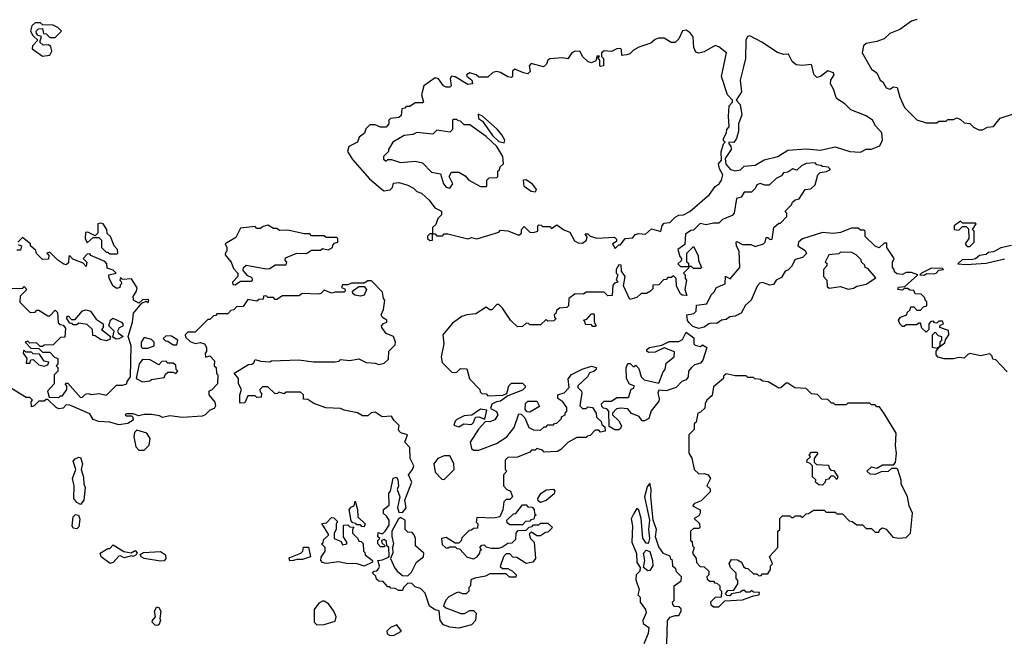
# Model space of a CAD drawing. Extents: x 2769579 to 2883812, y 684207 to 828660.
# Tile 442 of 505: x 2813360 to 2818775, y 815996 to 819398. Entities that reach past the tile are written whole.
import ezdxf

# ---------------------------------------------------------------- set-up
doc = ezdxf.new("R2010")
doc.units = 0

msp = doc.modelspace()

# ---------------------------------------------------------------- linework, layer by layer
at = {"layer": '0CON02XD'}
for points in [[(2818295, 819400), (2818265, 819390), (2818200, 819345), (2818145, 819322.5), (2818115, 819292.5), (2818075, 819277.5), (2818015, 819267.5), (2818000, 819255), (2817993.8, 819215), (2818045, 819126.7), (2818073.3, 819105), (2818092.5, 819065), (2818106.4, 819056.4), (2818125, 819023.3), (2818145, 819016.7), (2818165, 819028.8), (2818185.9, 819025.9), (2818201.4, 818971.4), (2818226.7, 818915), (2818295, 818846.7), (2818345, 818831.2), (2818405, 818830), (2818415, 818840), (2818455, 818840), (2818465, 818850), (2818495, 818850), (2818515, 818857.5), (2818535, 818850), (2818555, 818830), (2818585, 818827.5), (2818605, 818807.5), (2818635, 818792.5), (2818655, 818792.5), (2818683.6, 818806.4), (2818715, 818810), (2818753, 818857), (2818825, 818880)], [(2813485, 819197.5), (2813525, 819202.5), (2813536.2, 819225), (2813530.7, 819250.7), (2813519.3, 819259.3), (2813488.3, 819258.3), (2813470, 819275), (2813480, 819305), (2813461.7, 819311.7), (2813451.7, 819321.7), (2813450, 819335), (2813463, 819347), (2813485, 819350), (2813491.7, 819321.7), (2813505, 819320), (2813525, 819300), (2813555, 819300), (2813590, 819335), (2813570, 819355), (2813545, 819367.5), (2813485, 819370), (2813475, 819380), (2813445, 819380), (2813427.5, 819365), (2813420, 819335), (2813431.7, 819311.7), (2813460, 819285), (2813430, 819255), (2813428.3, 819238.3), (2813485, 819197.5)], [(2816635, 818140), (2816655, 818160), (2816665, 818160), (2816690, 818195), (2816731.7, 818198.3), (2816745, 818217.5), (2816765, 818222.5), (2816801.7, 818218.3), (2816835, 818247.5), (2816887, 818233), (2816893, 818267), (2816905, 818280), (2816935, 818282.5), (2816965, 818312.5), (2816985, 818322.5), (2817010, 818325), (2817045, 818342.5), (2817153, 818437), (2817185, 818480), (2817207.5, 818495), (2817220, 818515), (2817227.5, 818545), (2817208.3, 818578.3), (2817202.5, 818605), (2817220, 818625), (2817218.3, 818671.7), (2817230, 818715), (2817240, 818725), (2817231.7, 818731.7), (2817230, 818745), (2817247.5, 818775), (2817250, 818795), (2817261.7, 818808.3), (2817257.5, 818865), (2817262.5, 818925), (2817280, 818945), (2817280, 818955), (2817253.3, 818985), (2817220, 819085), (2817247.5, 819215), (2817205, 819248.8), (2817185, 819256.2), (2817125, 819221.2), (2817095, 819213.8), (2817079.3, 819219.3), (2817067.5, 819245), (2817063.6, 819303.6), (2817047.5, 819325), (2817025, 819340), (2817005, 819337.5), (2816985, 819292.5), (2816965, 819272.5), (2816943, 819273), (2816905, 819296.7), (2816873, 819297), (2816855, 819290), (2816831.7, 819268.3), (2816765, 819247.5), (2816735, 819230), (2816715, 819210), (2816700, 819205), (2816671.7, 819201.7), (2816670, 819235), (2816665, 819240), (2816645, 819237.5), (2816615, 819222.5), (2816575, 819226.7), (2816560, 819215), (2816560, 819195), (2816570, 819185), (2816570, 819145), (2816555, 819140), (2816550, 819145), (2816550, 819175), (2816540, 819185), (2816548.3, 819198.3), (2816535, 819197.5), (2816528.3, 819171.7), (2816505, 819160), (2816487, 819167), (2816456.1, 819196.1), (2816442.5, 819222.5), (2816415, 819225.6), (2816396, 819215), (2816375, 819182.5), (2816345, 819188.8), (2816275, 819182.5), (2816264, 819176), (2816257, 819153), (2816241.7, 819138.3), (2816173, 819157), (2816162.5, 819145), (2816167, 819113), (2816155, 819100), (2816130, 819105), (2816083.3, 819126.7), (2816070, 819115), (2816070, 819085), (2816065, 819080), (2816045, 819083.3), (2816005, 819107.5), (2815985, 819112.5), (2815961.7, 819108.3), (2815935, 819082.5), (2815885, 819082.5), (2815870, 819095), (2815835, 819106.2), (2815817.5, 819095), (2815818.3, 819088.3), (2815847.5, 819065), (2815850, 819045), (2815825, 819042.5), (2815755, 819083.3), (2815735, 819087.5), (2815727.5, 819075), (2815732.5, 819035), (2815725, 819027.5), (2815705, 819027.5), (2815690, 819035), (2815663, 819073), (2815645, 819077.5), (2815583.3, 819035), (2815570, 818985), (2815580, 818945), (2815575, 818940), (2815535, 818940), (2815505, 818920), (2815485, 818920), (2815478.3, 818911.7), (2815461.7, 818908.3), (2815458.3, 818871.7), (2815445, 818860), (2815400, 818855), (2815390, 818845), (2815390, 818825), (2815375, 818807.5), (2815345, 818807.5), (2815315, 818820), (2815285, 818820), (2815263, 818797), (2815256.4, 818773.6), (2815227.5, 818752.5), (2815217.5, 818725), (2815169.7, 818700.3), (2815163, 818673), (2815189.5, 818629.5), (2815283, 818523), (2815355, 818463.3), (2815365, 818457.5), (2815397, 818463), (2815410, 818475), (2815415, 818500), (2815445, 818502.5), (2815495, 818487.5), (2815525, 818472.5), (2815545, 818452.5), (2815570, 818445), (2815612.5, 818405), (2815643.6, 818363.6), (2815680, 818345), (2815680, 818325), (2815660, 818305), (2815648.3, 818271.7), (2815630, 818255), (2815630, 818220), (2815615, 818220), (2815603, 818207), (2815603.3, 818195), (2815615, 818183.3), (2815630, 818185), (2815630, 818220), (2815645, 818220), (2815655, 818210), (2815685, 818210), (2815695, 818220), (2815715, 818220), (2815825, 818192.5), (2815845, 818200), (2815875, 818192.5), (2815995, 818230), (2816005, 818240), (2816045, 818237.5), (2816105, 818212.5), (2816120, 818225), (2816120, 818245), (2816135, 818260), (2816165, 818230), (2816185, 818227.5), (2816210, 818235), (2816210, 818265), (2816215, 818270), (2816228.3, 818268.3), (2816235, 818260), (2816275, 818260), (2816285, 818250), (2816315, 818270), (2816353, 818243), (2816385, 818230), (2816411.7, 818181.7), (2816430.7, 818170.7), (2816455, 818168.8), (2816477.5, 818185), (2816481.7, 818201.7), (2816470, 818220), (2816485, 818220), (2816498.3, 818208.3), (2816535, 818196.7), (2816631.7, 818201.7), (2816641.7, 818191.7), (2816641.7, 818178.3), (2816620, 818165), (2816635, 818140)], [(2817295, 818567.5), (2817325, 818572.5), (2817345, 818592.5), (2817405, 818597.5), (2817455, 818627.5), (2817530, 818645), (2817585, 818680), (2817685, 818687.5), (2817765, 818680), (2817845, 818698.8), (2817925, 818673.3), (2817985, 818668.8), (2818015, 818686.7), (2818045, 818686.7), (2818090, 818705), (2818106.2, 818735), (2818101.2, 818775), (2818066.2, 818815), (2818050, 818845), (2818015, 818868.8), (2817931.7, 818901.7), (2817897.5, 818935), (2817852.5, 818965), (2817835.9, 819015.9), (2817818.6, 819045), (2817821.4, 819065), (2817838.8, 819095), (2817835, 819106.2), (2817805, 819116), (2817765, 819085.7), (2817745, 819080.8), (2817730, 819095), (2817715, 819152.5), (2817664.3, 819145.7), (2817630.5, 819150.5), (2817608.7, 819168.7), (2817587.7, 819207.7), (2817562.9, 819207.1), (2817527.8, 819217.8), (2817442.5, 819275), (2817375, 819310), (2817363.3, 819305), (2817353.3, 819285), (2817351.2, 819185), (2817340.5, 819139.5), (2817323.3, 819065), (2817329.3, 819000.7), (2817300, 818955), (2817321.7, 818931.7), (2817332.5, 818875), (2817313.8, 818825), (2817312.5, 818785), (2817302.5, 818745), (2817287, 818723), (2817260, 818725), (2817260, 818715), (2817271.7, 818701.7), (2817272.5, 818685), (2817240, 818635), (2817243, 818603), (2817270, 818575), (2817295, 818567.5)], [(2815725, 818472.5), (2815742.5, 818495), (2815722.5, 818535), (2815735, 818560), (2815775, 818560), (2815809.3, 818539.3), (2815830, 818515), (2815895, 818480), (2815925, 818480), (2815930, 818485), (2815930, 818515), (2815941.7, 818528.3), (2815985, 818530), (2815990, 818535), (2815990, 818565), (2815998.3, 818571.7), (2816001.7, 818588.3), (2816020, 818605), (2816017.5, 818645), (2815985, 818700), (2815926.4, 818756.4), (2815835, 818820), (2815805, 818820), (2815785, 818840), (2815771.7, 818841.7), (2815765, 818850), (2815745, 818850), (2815740, 818845), (2815740, 818795), (2815725, 818780), (2815655, 818790), (2815631.7, 818768.3), (2815545, 818777.5), (2815523, 818767), (2815475, 818761.2), (2815412.5, 818725), (2815387.5, 818685), (2815387.5, 818672.5), (2815360, 818645), (2815361.7, 818631.7), (2815375, 818620), (2815385, 818630), (2815405, 818630), (2815455, 818612.5), (2815535, 818620), (2815575, 818610), (2815625, 818560), (2815675, 818550), (2815690, 818495), (2815705, 818477.5), (2815725, 818472.5)], [(2816025, 818720), (2816027.5, 818735), (2816012.5, 818765), (2815985.9, 818795.9), (2815905, 818867.5), (2815881.7, 818878.3), (2815882.5, 818855), (2815905, 818840), (2815960.7, 818760.7), (2815995, 818727.5), (2816025, 818720)], [(2817605, 818040), (2817585, 818020), (2817570, 818015), (2817549.3, 817980.7), (2817520, 817965), (2817505, 817942.5), (2817485, 817937.5), (2817445, 817952.5), (2817430.7, 817949.3), (2817416.4, 817933.6), (2817383.3, 817855), (2817352.7, 817827.3), (2817327.5, 817785), (2817295, 817767.5), (2817265, 817763.3), (2817245, 817750), (2817220, 817745), (2817195, 817727.5), (2817165, 817730), (2817150, 817725), (2817125, 817706.7), (2817095, 817700), (2817061.7, 817711.7), (2817041.7, 817731.7), (2817033, 817743), (2817030, 817775), (2817067, 817783), (2817080, 817795), (2817081.7, 817828.3), (2817140, 817835), (2817162.5, 817885), (2817179.3, 817900.7), (2817192.5, 817925), (2817240, 817945), (2817241.7, 817988.3), (2817267, 817973), (2817320, 818035), (2817316.7, 818125), (2817303, 818153), (2817300, 818175), (2817305, 818177.5), (2817335, 818162.5), (2817381.7, 818161.7), (2817405, 818150), (2817450, 818165), (2817460, 818175), (2817465, 818200), (2817475, 818200), (2817485, 818190), (2817498.3, 818191.7), (2817507.5, 818255), (2817535, 818280), (2817545, 818280), (2817580, 818315), (2817580, 818335), (2817570, 818345), (2817605, 818380), (2817610, 818395), (2817625, 818407.5), (2817646.4, 818413.6), (2817680, 818465), (2817711.7, 818468.3), (2817735, 818490), (2817750, 818545), (2817761.7, 818558.3), (2817797, 818563), (2817820, 818575), (2817807, 818587), (2817775, 818590), (2817767, 818597), (2817745, 818600), (2817735, 818610), (2817685, 818607.5), (2817660, 818595), (2817635, 818570), (2817611.7, 818578.3), (2817585, 818560), (2817560, 818555), (2817550, 818540), (2817520, 818525), (2817481.7, 818488.3), (2817458.3, 818488.3), (2817433, 818497), (2817415, 818490), (2817405, 818470), (2817385, 818450), (2817345, 818450), (2817328.3, 818421.7), (2817302.5, 818415), (2817290, 818335), (2817278.3, 818321.7), (2817225, 818300), (2817205, 818280), (2817175, 818280), (2817135, 818270), (2817103, 818277), (2817065, 818240), (2817051.7, 818238.3), (2817021.7, 818218.3), (2817018.3, 818161.7), (2816980, 818135), (2816990, 818095), (2817000, 818085), (2816998.3, 818071.7), (2816980, 818055), (2816995, 818040), (2817040, 818040), (2817038.3, 818031.7), (2817010, 818005), (2817020, 817995), (2817020, 817975), (2817027.5, 817965), (2817017.5, 817915), (2817028.3, 817881.7), (2817003, 817883), (2816995, 817890), (2816973, 817933), (2816970, 817975), (2816955, 817990), (2816945, 817980), (2816925, 817980), (2816915, 817970), (2816901.7, 817968.3), (2816875, 817940), (2816841.7, 817938.3), (2816841.7, 817918.3), (2816830, 817905), (2816807, 817893), (2816778.3, 817891.7), (2816755, 817870), (2816715, 817860), (2816680, 817935), (2816690, 817985), (2816670, 818015), (2816668.3, 818048.3), (2816655, 818050), (2816640, 818025), (2816640, 818005), (2816650, 817995), (2816640, 817965), (2816650, 817955), (2816631.7, 817948.3), (2816622.5, 817937.5), (2816618.3, 817881.7), (2816595, 817880), (2816575, 817900), (2816475, 817900), (2816461.7, 817888.3), (2816415, 817890), (2816380, 817865), (2816377.5, 817825), (2816370, 817815), (2816328.3, 817811.7), (2816311.7, 817798.3), (2816308.3, 817781.7), (2816300, 817775), (2816301.7, 817761.7), (2816310, 817755), (2816298.3, 817741.7), (2816265, 817740), (2816255, 817750), (2816225, 817720), (2816165, 817720), (2816158.3, 817728.3), (2816145, 817730), (2816125, 817710), (2816098.3, 817708.3), (2816060, 817745), (2816015, 817812.5), (2815995, 817832.5), (2815985, 817832.5), (2815957.5, 817802.5), (2815945, 817802.5), (2815925, 817817.5), (2815869.5, 817780.5), (2815820, 817775), (2815792.5, 817765), (2815740.5, 817729.5), (2815687.5, 817665), (2815692.5, 817615), (2815677.5, 817545), (2815683, 817513), (2815738.3, 817458.3), (2815765, 817460), (2815785, 817480), (2815818.3, 817478.3), (2815833, 817423), (2815890, 817365), (2815891.7, 817351.7), (2815901.7, 817341.7), (2815925, 817340), (2815935, 817330), (2816017.5, 817332.5), (2816038.3, 817341.7), (2816050, 817385), (2816065, 817400), (2816125, 817400), (2816140, 817385), (2816140, 817375), (2816125, 817360), (2816045, 817330), (2816005, 817300), (2815983, 817297), (2815957, 817283), (2815950, 817260), (2815983, 817243), (2815990, 817225), (2815973, 817197), (2815945, 817187.5), (2815921.7, 817188.3), (2815883.6, 817146.4), (2815837.5, 817075), (2815845, 817040), (2815855, 817030), (2815885, 817030), (2815981.7, 817068.3), (2816040, 817105), (2816080, 817155), (2816105, 817230), (2816118.3, 817228.3), (2816138.3, 817208.3), (2816160, 817155), (2816185, 817142.5), (2816225, 817140), (2816245, 817160), (2816255, 817160), (2816265, 817170), (2816295, 817170), (2816301.7, 817178.3), (2816315, 817180), (2816340, 817205), (2816340, 817215), (2816360, 817225), (2816360, 817235), (2816370, 817245), (2816370, 817265), (2816346.4, 817296.4), (2816320, 817315), (2816320, 817335), (2816355, 817346.7), (2816382.5, 817375), (2816377, 817423), (2816395, 817446.7), (2816454.1, 817475.9), (2816505, 817492.5), (2816530, 817485), (2816530, 817475), (2816517, 817463), (2816493.6, 817456.4), (2816482.5, 817435), (2816430, 817385), (2816430, 817375), (2816450, 817355), (2816452.5, 817345), (2816440, 817275), (2816455, 817260), (2816475, 817260), (2816485, 817270), (2816510, 817265), (2816530, 817235), (2816533, 817213), (2816558.3, 817188.3), (2816561.7, 817171.7), (2816578.3, 817158.3), (2816580, 817135), (2816555, 817130), (2816545, 817140), (2816525, 817140), (2816498.3, 817111.7), (2816481.7, 817108.3), (2816475, 817100), (2816425, 817100), (2816375, 817072.5), (2816336.4, 817033.6), (2816317, 817023), (2816245, 817020), (2816235, 817030), (2816205, 817040), (2816195, 817030), (2816175, 817030), (2816165, 817020), (2816097, 816993), (2816045, 816990), (2816030, 816975), (2816030, 816925), (2816040, 816915), (2816020, 816895), (2816020, 816835), (2816040, 816815), (2816060, 816805), (2816070, 816775), (2816055, 816760), (2816035, 816760), (2816023, 816747), (2816017, 816703), (2816000, 816665), (2815965, 816657.5), (2815875, 816660), (2815870, 816635), (2815880, 816625), (2815878.3, 816601.7), (2815855, 816600), (2815845, 816590), (2815831.7, 816588.3), (2815791.7, 816548.3), (2815788.3, 816531.7), (2815775, 816520), (2815755, 816520), (2815705, 816550), (2815680, 816545), (2815683, 816513), (2815703, 816493), (2815717, 816493), (2815725, 816500), (2815755, 816500), (2815765, 816490), (2815778.3, 816488.3), (2815821.7, 816441.7), (2815855, 816432.5), (2815876.4, 816443.6), (2815890, 816465), (2815891.7, 816478.3), (2815900, 816485), (2815890, 816495), (2815901.7, 816508.3), (2815915, 816510), (2815925, 816500), (2815955, 816492.5), (2815995, 816492.5), (2816011.7, 816498.3), (2816045, 816520), (2816068.3, 816521.7), (2816088.3, 816541.7), (2816090, 816575), (2816101.7, 816588.3), (2816145, 816590), (2816161.7, 816608.3), (2816178.3, 816611.7), (2816185, 816620), (2816215, 816620), (2816220, 816625), (2816225, 816630), (2816265, 816630), (2816290, 816605), (2816265, 816580), (2816251.7, 816578.3), (2816225, 816560), (2816205, 816560), (2816175, 816580), (2816161.7, 816568.3), (2816170, 816545), (2816190, 816525), (2816196.7, 816435), (2816182.5, 816415), (2816145, 816407.5), (2816095, 816440), (2816073, 816443), (2816055, 816460), (2816035, 816460), (2816020, 816445), (2816001.7, 816391.7), (2816015, 816380), (2816045, 816380), (2816070, 816365), (2816090, 816345), (2816088.3, 816331.7), (2816053, 816333), (2816035, 816350), (2815945, 816350), (2815921.7, 816338.3), (2815863, 816327), (2815841.7, 816318.3), (2815840, 816285), (2815830, 816275), (2815830, 816255), (2815815, 816240), (2815795, 816240), (2815775, 816250), (2815763, 816247), (2815720, 816225), (2815703.6, 816206.4), (2815690, 816175), (2815703, 816163), (2815787, 816133), (2815807, 816133), (2815835, 816150), (2815855, 816150), (2815870, 816135), (2815867.5, 816095), (2815845, 816070), (2815775, 816052.5), (2815725, 816056.7), (2815690.5, 816070.5), (2815673.3, 816095), (2815667.5, 816147.5), (2815645, 816152.5), (2815613.6, 816173.6), (2815590, 816245), (2815565, 816270), (2815535, 816280), (2815517, 816297), (2815495, 816300), (2815470, 816275), (2815465, 816260), (2815445, 816260), (2815425, 816270), (2815401.7, 816271.7), (2815395, 816280), (2815385, 816280), (2815358.3, 816308.3), (2815335, 816310), (2815321.7, 816321.7), (2815318.3, 816338.3), (2815300, 816355), (2815310, 816365), (2815325, 816367.5), (2815335, 816380), (2815338.8, 816395), (2815330, 816425), (2815355, 816427.5), (2815388.3, 816441.7), (2815391.7, 816448.3), (2815390, 816495), (2815380, 816505), (2815378.3, 816528.3), (2815365, 816540), (2815350, 816535), (2815351.7, 816521.7), (2815370, 816505), (2815365, 816500), (2815345, 816500), (2815330, 816515), (2815330, 816535), (2815340, 816545), (2815330, 816555), (2815331.7, 816578.3), (2815355, 816570), (2815370, 816585)], [(2816195, 818450), (2816173, 818453), (2816135, 818480), (2816131.7, 818518.3), (2816145, 818520), (2816175, 818500), (2816200, 818465), (2816195, 818450)], [(2813895, 818110), (2813900, 818115), (2813897.5, 818135), (2813880, 818155), (2813860, 818205), (2813841.7, 818221.7), (2813840, 818245), (2813820, 818275), (2813805, 818280), (2813790, 818275), (2813790, 818225), (2813775, 818210), (2813735, 818230), (2813721.7, 818228.3), (2813720, 818195), (2813731.7, 818171.7), (2813765, 818200), (2813795, 818200), (2813810, 818185), (2813810, 818145), (2813835, 818120), (2813845, 818120), (2813855, 818110), (2813895, 818110)], [(2814545, 817940), (2814575, 817960), (2814635, 817960), (2814640, 817965), (2814638.3, 817978.3), (2814615, 817990), (2814588.3, 818018.3), (2814590, 818035), (2814605, 818047.5), (2814715, 818027.5), (2814735, 818030), (2814765, 818050), (2814825, 818050), (2814830, 818065), (2814820, 818075), (2814821.7, 818088.3), (2814885, 818113.3), (2814937, 818113), (2814965, 818130), (2815015, 818130), (2815025, 818140), (2815057, 818133), (2815080, 818145), (2815081.7, 818158.3), (2815091.7, 818168.3), (2815110, 818175), (2815110, 818195), (2815105, 818200), (2815045, 818200), (2815035, 818210), (2814965, 818210), (2814955, 818220), (2814925, 818220), (2814835, 818240), (2814788.3, 818238.3), (2814775, 818250), (2814755, 818250), (2814725, 818267.5), (2814698.3, 818261.7), (2814685, 818250), (2814665, 818250), (2814655, 818260), (2814575, 818252.5), (2814549.3, 818200.7), (2814490, 818165), (2814500, 818145), (2814500, 818125), (2814491.7, 818118.3), (2814490, 818105), (2814522.5, 818065), (2814535, 818030), (2814560, 818005), (2814560, 817985), (2814530, 817955), (2814531.7, 817941.7), (2814545, 817940)], [(2818791.7, 817461.7), (2818728.3, 817528.3), (2818711.7, 817531.7), (2818708.3, 817548.3), (2818695, 817560), (2818645, 817550), (2818588.3, 817561.7), (2818575, 817557.5), (2818555, 817537.5), (2818525, 817540), (2818495, 817532.5), (2818445, 817532.5), (2818411.7, 817541.7), (2818400, 817555), (2818400, 817575), (2818420, 817600), (2818448.3, 817621.7), (2818451.7, 817638.3), (2818470, 817665), (2818468.3, 817688.3), (2818420, 817705), (2818421.7, 817718.3), (2818440, 817725), (2818435, 817740), (2818415, 817740), (2818405, 817730), (2818391.7, 817731.7), (2818385, 817740), (2818371.7, 817738.3), (2818360, 817725), (2818360, 817695), (2818345, 817680), (2818321.7, 817701.7), (2818315, 817730), (2818305, 817730), (2818295, 817720), (2818235, 817720), (2818225, 817710), (2818215, 817710), (2818200, 817725), (2818192.5, 817745), (2818205, 817762.5), (2818240, 817775), (2818241.7, 817788.3), (2818258.3, 817801.7), (2818261.7, 817818.3), (2818278.3, 817818.3), (2818295, 817800), (2818315, 817800), (2818331.7, 817818.3), (2818350, 817825), (2818348.3, 817848.3), (2818341.7, 817851.7), (2818338.3, 817868.3), (2818318.3, 817888.3), (2818285, 817890), (2818278.3, 817908.3), (2818255, 817910), (2818245, 817920), (2818225, 817920), (2818215, 817910), (2818190, 817915), (2818193, 817927), (2818228.3, 817931.7), (2818300, 817995), (2818265, 818007.5), (2818235, 818007.5), (2818215, 817997.5), (2818185, 818000), (2818171.7, 818011.7), (2818170, 818025), (2818160, 818035), (2818160, 818065), (2818170, 818085), (2818130, 818145), (2818128.3, 818168.3), (2818115, 818170), (2818087, 818143), (2818065, 818152.5), (2818010, 818205), (2818010, 818235), (2818005, 818240), (2817985, 818240), (2817971.7, 818251.7), (2817935, 818252.5), (2817875, 818227.5), (2817835, 818222.5), (2817775, 818227.5), (2817665, 818193.3), (2817643.3, 818175), (2817640, 818155), (2817679.3, 818129.3), (2817687, 818113), (2817665, 818090), (2817625, 818080), (2817605, 818040)], [(2818585, 818150), (2818610, 818175), (2818610, 818235), (2818600, 818245), (2818620, 818275), (2818615, 818280), (2818545, 818280), (2818535, 818290), (2818500, 818265), (2818500, 818245), (2818525, 818240), (2818545, 818260), (2818565, 818260), (2818578.3, 818248.3), (2818580, 818195), (2818560, 818165), (2818571.7, 818151.7), (2818585, 818150)], [(2813695, 817320), (2813705, 817322.5), (2813721.2, 817338.8), (2813735, 817342.5), (2813755, 817337.5), (2813795, 817342.5), (2813837, 817333), (2813891.7, 817388.3), (2813925, 817387.5), (2813950, 817395), (2813951.7, 817408.3), (2813970, 817435), (2813973.8, 817605), (2813957.5, 817655), (2813981.2, 817735), (2813986.7, 817785), (2814031.7, 817838.3), (2814055, 817850), (2814067.5, 817842.5), (2814070, 817855), (2814065, 817860), (2814035, 817857.5), (2814015, 817840), (2813986.7, 817855), (2813983.3, 817875), (2814003.3, 817905), (2814006.4, 817923.6), (2813975, 817972.5), (2813925, 817970), (2813915, 817980), (2813910, 817965), (2813918.3, 817958.3), (2813920, 817945), (2813911.7, 817938.3), (2813910, 817925), (2813895, 817920), (2813873.6, 817933.6), (2813852.5, 817975), (2813850, 817995), (2813890, 818005), (2813875, 818020), (2813841.7, 818031.7), (2813840, 818055), (2813828.3, 818068.3), (2813751.7, 818101.7), (2813745, 818110), (2813731.7, 818108.3), (2813710, 818085), (2813730, 818065), (2813725, 818040), (2813708.3, 818058.3), (2813651.7, 818081.7), (2813635, 818100), (2813630, 818095), (2813628.3, 818061.7), (2813615, 818050), (2813603, 818053), (2813570, 818075), (2813525, 818120), (2813510, 818115), (2813520, 818105), (2813518.3, 818081.7), (2813485, 818080), (2813451.7, 818111.7), (2813448.3, 818128.3), (2813420, 818155), (2813420, 818165), (2813375, 818200), (2813350, 818175)], [(2813351.7, 818161.7), (2813370, 818155), (2813365, 818130), (2813345, 818130)], [(2817105, 818030), (2817065, 818030), (2817055, 818040), (2817040, 818040), (2817040, 818055), (2817030, 818065), (2817030, 818115), (2817065, 818150), (2817091.7, 818101.7), (2817093, 818073), (2817110, 818035), (2817105, 818030)], [(2818815, 818155.8), (2818755.9, 818144.1), (2818715, 818122), (2818688.3, 818118.3)], [(2817916.4, 817916.4), (2817945, 817921.2), (2817965, 817933.3), (2818015, 817943.8), (2818068.3, 817978.3), (2818025, 818030), (2818010, 818035), (2818008.3, 818048.3), (2817990, 818065), (2817988.3, 818078.3), (2817960, 818105), (2817937, 818117), (2817875, 818120), (2817865, 818110), (2817810, 818105), (2817790, 818065), (2817798.3, 818058.3), (2817800, 818045), (2817780, 818025), (2817780, 817985), (2817800, 817965), (2817801.7, 817931.7), (2817812.5, 817922.5), (2817875, 817930), (2817916.4, 817916.4)], [(2818688.3, 818118.3), (2818675, 818106.7), (2818638.3, 818101.7), (2818616.1, 818083.9), (2818595, 818076.7), (2818545, 818080), (2818520, 818055), (2818565, 818051.2), (2818675, 818058.8), (2818777.1, 818082.9)], [(2818335, 817992.5), (2818348.3, 818001.7), (2818385, 818000), (2818400, 818005), (2818415, 818020), (2818440, 818025), (2818435, 818030), (2818375, 818032.5), (2818320, 818005), (2818310, 817995), (2818335, 817992.5)], [(2813305, 817922.5), (2813375, 817920), (2813385, 817930), (2813400, 817915), (2813361.7, 817878.3), (2813360, 817845), (2813418.3, 817788.3), (2813445, 817790), (2813455, 817800), (2813465, 817800), (2813515, 817770), (2813525, 817770), (2813555, 817800), (2813568.3, 817788.3), (2813571.7, 817731.7), (2813581.7, 817721.7), (2813598.3, 817718.3), (2813611.7, 817701.7), (2813608.3, 817651.7), (2813585, 817650), (2813545, 817610), (2813495, 817607.5), (2813485, 817600), (2813471.7, 817601.7), (2813451.7, 817621.7), (2813415, 817620), (2813405, 817630), (2813390, 817625), (2813421.7, 817591.7), (2813465, 817590), (2813485, 817570), (2813525, 817570), (2813551.7, 817541.7), (2813570, 817535), (2813570, 817505), (2813560, 817495), (2813570, 817485), (2813570, 817465), (2813550, 817445), (2813550, 817395), (2813512.5, 817355), (2813521.7, 817321.7), (2813575, 817320), (2813585, 817330), (2813595, 817330), (2813620, 817365), (2813620, 817385), (2813610, 817395), (2813615, 817400), (2813625, 817400), (2813695, 817320)], [(2815370, 816585), (2815391.7, 816618.3), (2815392.5, 816645), (2815378.3, 816668.3), (2815361.7, 816681.7), (2815360, 816705), (2815391.7, 816728.3), (2815390, 816795), (2815400, 816805), (2815413.6, 816876.4), (2815431.7, 816881.7), (2815439.3, 816869.3), (2815443.3, 816835), (2815436.7, 816815), (2815450, 816775), (2815438.8, 816715), (2815445, 816690), (2815465, 816687.5), (2815486.4, 816713.6), (2815477.5, 816755), (2815516.7, 816855), (2815498, 816895), (2815520.8, 816925), (2815527.1, 816945), (2815507.5, 816985), (2815506, 817045), (2815477.5, 817075), (2815492.5, 817115), (2815456.4, 817126.4), (2815447.5, 817135), (2815443.3, 817145), (2815447, 817167), (2815417.5, 817195), (2815405, 817217.5), (2815353.6, 817213.6), (2815315, 817240), (2815293, 817237), (2815275, 817220), (2815245, 817220), (2815217, 817237), (2815145, 817250), (2815125, 817260), (2815043, 817263), (2814978.3, 817288.3), (2814945, 817310), (2814921.7, 817311.7), (2814920, 817335), (2814905, 817350), (2814825, 817350), (2814815, 817340), (2814785, 817350), (2814778.3, 817341.7), (2814765, 817340), (2814725, 817380), (2814695, 817380), (2814680, 817365), (2814681.7, 817351.7), (2814690, 817345), (2814688.3, 817321.7), (2814665, 817320), (2814655, 817330), (2814615, 817330), (2814598.3, 817291.7), (2814575, 817290), (2814570, 817295), (2814570, 817335), (2814580, 817365), (2814562.5, 817395), (2814562.5, 817425), (2814540, 817455), (2814618.3, 817501.7), (2814637, 817503), (2814648.3, 817511.7), (2814655, 817530), (2814685, 817520), (2814735, 817517.5), (2814745, 817522.5), (2814895, 817527.5), (2814975, 817517.5), (2815095, 817517.5), (2815115, 817520), (2815125, 817530), (2815175, 817523.3), (2815225, 817532.5), (2815265, 817512.5), (2815315, 817510), (2815335, 817502.5), (2815365, 817510), (2815388.3, 817531.7), (2815390, 817575), (2815425, 817610), (2815427.5, 817625), (2815416.4, 817656.4), (2815375, 817672.5), (2815352.5, 817705), (2815350, 817715), (2815361.7, 817728.3), (2815380, 817735), (2815380, 817745), (2815355, 817760), (2815347.5, 817775), (2815360, 817805), (2815367.5, 817855), (2815360, 817865), (2815355, 817900), (2815295, 817962.5), (2815275, 817962.5), (2815255, 817950), (2815185, 817950), (2815165, 817940), (2815135, 817940), (2815130, 817925), (2815148.3, 817918.3), (2815150, 817905), (2815145, 817900), (2815095, 817900), (2815075, 817893.3), (2815035, 817910), (2815017, 817893), (2815001.7, 817888.3), (2814915, 817892.5), (2814895, 817880), (2814805, 817880), (2814775, 817860), (2814765, 817860), (2814755, 817870), (2814725, 817870), (2814715, 817880), (2814701.7, 817878.3), (2814698.3, 817861.7), (2814675, 817860), (2814665, 817850), (2814615, 817860), (2814588.3, 817821.7), (2814551.7, 817818.3), (2814538.3, 817801.7), (2814521.7, 817798.3), (2814505, 817780), (2814445, 817780), (2814438.3, 817771.7), (2814425, 817770), (2814405, 817750), (2814395, 817750), (2814325, 817680), (2814285, 817680), (2814270, 817665), (2814271.7, 817651.7), (2814298.3, 817628.3), (2814325, 817617.5), (2814355, 817622.5), (2814376.4, 817616.4), (2814387.5, 817595), (2814387, 817573), (2814380, 817565), (2814381.7, 817541.7), (2814405, 817550), (2814431.7, 817521.7), (2814430, 817495), (2814440, 817485), (2814443, 817453), (2814450, 817445), (2814447.5, 817395), (2814415, 817360), (2814400, 817355), (2814400, 817335), (2814433.3, 817295), (2814436.7, 817275), (2814429.3, 817260.7), (2814405, 817250), (2814380, 817225), (2814363, 817217), (2814255, 817210), (2814185, 817218.8), (2814145, 817210), (2814129.3, 817219.3), (2814085, 817227.5), (2814045, 817227.5), (2814015, 817220), (2813985, 817230), (2813945, 817230), (2813940, 817225), (2813945, 817220), (2813975, 817220), (2813982.5, 817212.5), (2813983.3, 817195), (2813955, 817178), (2813905, 817170), (2813855, 817184), (2813795, 817188.8), (2813765, 817200), (2813745, 817230), (2813635, 817277.5), (2813615, 817280), (2813598.8, 817261.2), (2813575, 817257.5), (2813560, 817265), (2813515, 817310), (2813505, 817310), (2813495, 817300), (2813465, 817300), (2813440, 817275), (2813425, 817270), (2813422.5, 817297.5), (2813430, 817305), (2813415, 817320), (2813395, 817320), (2813315, 817370)], [(2815235, 817877.5), (2815203, 817883), (2815191.7, 817891.7), (2815190, 817905), (2815225, 817930), (2815255, 817930), (2815266.7, 817915), (2815255, 817882.5), (2815235, 817877.5)], [(2813835, 817632.5), (2813805, 817640), (2813775, 817660), (2813761.7, 817661.7), (2813760, 817695), (2813731.7, 817721.7), (2813685, 817730), (2813675, 817720), (2813655, 817720), (2813648.3, 817728.3), (2813635, 817730), (2813620, 817755), (2813621.7, 817768.3), (2813628.3, 817768.3), (2813645, 817750), (2813665, 817750), (2813705, 817797.5), (2813725, 817802.5), (2813750, 817795), (2813780.7, 817750.7), (2813820, 817725), (2813820, 817705), (2813810, 817695), (2813860, 817655), (2813855, 817640), (2813835, 817632.5)], [(2813890.7, 817640.7), (2813871.7, 817651.7), (2813880, 817685), (2813850, 817715), (2813860, 817745), (2813873, 817757), (2813920, 817735), (2813927.5, 817725), (2813926.4, 817713.6), (2813907, 817703), (2813897.5, 817685), (2813903.6, 817673.6), (2813930, 817655), (2813905, 817642.5), (2813890.7, 817640.7)], [(2816525, 817710), (2816511.7, 817711.7), (2816505, 817720), (2816471.7, 817721.7), (2816468.3, 817738.3), (2816460, 817745), (2816478.3, 817751.7), (2816505, 817780), (2816515, 817780), (2816520, 817775), (2816520, 817735), (2816530, 817715), (2816525, 817710)], [(2814065, 817592.5), (2814100, 817605), (2814100, 817625), (2814085, 817640), (2814045, 817650), (2814027.5, 817625), (2814028.3, 817598.3), (2814035, 817592.5), (2814065, 817592.5)], [(2814225, 817610), (2814230, 817635), (2814195, 817657.5), (2814165, 817660), (2814150, 817645), (2814161.7, 817631.7), (2814175, 817630), (2814205, 817610), (2814225, 817610)], [(2816655, 817142.5), (2816633, 817143), (2816601.7, 817161.7), (2816600, 817245), (2816588.3, 817258.3), (2816571.7, 817261.7), (2816561.7, 817271.7), (2816560, 817285), (2816575, 817300), (2816615, 817300), (2816645, 817320), (2816705, 817320), (2816710, 817325), (2816723, 817367), (2816738.3, 817371.7), (2816740, 817385), (2816713.6, 817393.6), (2816696.7, 817425), (2816696.1, 817483.9), (2816705, 817507.5), (2816718.3, 817508.3), (2816735, 817490), (2816748.3, 817498.3), (2816765, 817480), (2816777.5, 817435), (2816795, 817417.5), (2816875, 817400), (2816898.3, 817461.7), (2816910, 817475), (2816915, 817510), (2816960, 817545), (2816961.7, 817571.7), (2816905, 817593.3), (2816855, 817570), (2816818.3, 817568.3), (2816810, 817575), (2816810, 817585), (2816823.9, 817596.1), (2816891.7, 817608.3), (2816931.7, 817628.3), (2816985, 817627.5), (2817005, 817640), (2817025, 817680), (2817068.3, 817648.3), (2817067.5, 817615), (2817075, 817607.5), (2817105, 817600), (2817115, 817610), (2817140, 817595), (2817116.7, 817525), (2817105, 817510), (2817070.5, 817499.5), (2817054.1, 817485.9), (2817037.5, 817465), (2817036.7, 817435), (2817025, 817417.5), (2817001.7, 817408.3), (2816970, 817375), (2816915, 817357.5), (2816875, 817360), (2816870, 817345), (2816877.5, 817315), (2816875, 817300), (2816833, 817247), (2816820, 817205), (2816797, 817193), (2816783, 817193), (2816766.4, 817216.4), (2816725, 817232.5), (2816705, 817257.5), (2816665, 817262.5), (2816641.7, 817258.3), (2816620, 817235), (2816620, 817225), (2816655, 817192.5), (2816670, 817165), (2816665, 817150), (2816655, 817142.5)], [(2818405, 817590), (2818380, 817595), (2818380, 817665), (2818395, 817680), (2818411.7, 817661.7), (2818430, 817655), (2818430, 817635), (2818420, 817625), (2818420, 817600), (2818405, 817590)], [(2813495, 817492.5), (2813515, 817500), (2813520, 817515), (2813495, 817520), (2813468.3, 817558.3), (2813435, 817560), (2813425, 817570), (2813395, 817570), (2813381.7, 817578.3), (2813380, 817565), (2813400, 817535), (2813395, 817510), (2813415, 817510), (2813421.7, 817528.3), (2813435, 817530), (2813465, 817500), (2813495, 817492.5)], [(2814035, 817407.5), (2814075, 817412.5), (2814085, 817420), (2814155, 817430), (2814161.7, 817448.3), (2814175, 817460), (2814205, 817460), (2814218.3, 817451.7), (2814230, 817465), (2814220, 817475), (2814218.3, 817498.3), (2814205, 817510), (2814175, 817510), (2814165, 817520), (2814141.7, 817518.3), (2814125, 817500), (2814077, 817527), (2814035, 817530), (2814017.5, 817505), (2814000, 817425), (2814035, 817407.5)], [(2817205, 816170), (2817238.3, 816201.7), (2817335, 816207.5), (2817395, 816230), (2817427.5, 816235), (2817428.3, 816248.3), (2817395, 816250), (2817385, 816260), (2817375, 816250), (2817355, 816250), (2817348.3, 816258.3), (2817335, 816260), (2817325, 816250), (2817275, 816240), (2817265, 816230), (2817251.7, 816231.7), (2817241.7, 816241.7), (2817255, 816260), (2817288.3, 816261.7), (2817310, 816295), (2817310, 816315), (2817300, 816325), (2817300, 816355), (2817270, 816385), (2817262.5, 816407.5), (2817275, 816430), (2817307, 816427), (2817330, 816415), (2817341.7, 816391.7), (2817351.7, 816381.7), (2817365, 816380), (2817395, 816350), (2817415, 816350), (2817425, 816340), (2817438.3, 816341.7), (2817445, 816350), (2817475, 816350), (2817490, 816375), (2817490, 816395), (2817500, 816405), (2817483, 816447), (2817530, 816495), (2817530, 816585), (2817540, 816595), (2817540, 816655), (2817555, 816670), (2817595, 816670), (2817605, 816660), (2817615, 816660), (2817625, 816670), (2817655, 816670), (2817665, 816660), (2817685, 816680), (2817698.3, 816681.7), (2817725, 816700), (2817785, 816700), (2817795, 816690), (2817845, 816690), (2817855, 816680), (2817885, 816680), (2817921.7, 816641.7), (2817938.3, 816638.3), (2817965, 816620), (2817995, 816620), (2818015, 816600), (2818045, 816600), (2818065, 816580), (2818085, 816580), (2818090, 816595), (2818105, 816603.3), (2818125, 816596.7), (2818163, 816553), (2818195, 816547.5), (2818235, 816550), (2818260, 816575), (2818270, 816685), (2818252.5, 816725), (2818242.5, 816775), (2818207.5, 816845), (2818207.5, 816865), (2818190, 816925), (2818185, 816930), (2818155, 816930), (2818137, 816913), (2818098.3, 816911.7), (2818065, 816897.5), (2818038.3, 816898.3), (2818020, 816915), (2818045, 816940), (2818075, 816932.5), (2818105, 816950), (2818165, 816950), (2818177.5, 816962.5), (2818182.5, 817015), (2818177.5, 817055), (2818180, 817125), (2818115, 817232.5), (2818088.3, 817268.3), (2818075, 817270), (2818065, 817280), (2818045, 817280), (2818035, 817290), (2817915, 817290), (2817905, 817280), (2817845, 817280), (2817835, 817290), (2817825, 817290), (2817805, 817310), (2817771.7, 817311.7), (2817747, 817337), (2817715, 817340), (2817685, 817370), (2817623, 817373), (2817585, 817400), (2817575, 817400), (2817547, 817373), (2817535, 817372.5), (2817477, 817407), (2817445, 817410), (2817435, 817420), (2817403, 817423), (2817395, 817430), (2817365, 817430), (2817355, 817440), (2817295, 817440), (2817245, 817450), (2817231.7, 817438.3), (2817230, 817425), (2817175, 817380), (2817168.3, 817331.7), (2817140, 817305), (2817130, 817285), (2817128.3, 817261.7), (2817105, 817240), (2817090, 817235), (2817080, 817185), (2817070, 817175), (2817070, 817145), (2817040, 817115), (2817040, 817015), (2817057, 816987), (2817070, 816925), (2817095, 816900), (2817125, 816903.3), (2817146.1, 816896.1), (2817160, 816875), (2817140, 816835), (2817158.3, 816818.3), (2817158.3, 816801.7), (2817108.3, 816751.7), (2817071.7, 816738.3), (2817060, 816725), (2817102.5, 816702.5), (2817103.3, 816685), (2817095, 816670), (2817070, 816655), (2817098.3, 816628.3), (2817100, 816605), (2817095, 816600), (2817065, 816600), (2817050, 816585), (2817050, 816535), (2817058.3, 816528.3), (2817060, 816505), (2817070, 816495), (2817060, 816465), (2817080, 816435), (2817083, 816413), (2817101.7, 816391.7), (2817125, 816390), (2817150, 816365), (2817150, 816345), (2817140, 816335), (2817141.7, 816321.7), (2817155, 816310), (2817175, 816310), (2817181.7, 816301.7), (2817195, 816300), (2817210, 816285), (2817210, 816265), (2817220, 816255), (2817218.3, 816221.7), (2817185, 816220), (2817160, 816195), (2817161.7, 816181.7), (2817175, 816170), (2817205, 816170)], [(2816165, 817240), (2816151.7, 817241.7), (2816140, 817255), (2816141.7, 817288.3), (2816155, 817300), (2816205, 817300), (2816218.3, 817271.7), (2816165, 817240)], [(2815775, 817160), (2815803.6, 817176.4), (2815845, 817172.5), (2815856.2, 817183.8), (2815867.5, 817212.5), (2815885, 817213.3), (2815918.3, 817201.7), (2815930, 817250), (2815893.6, 817256.4), (2815847, 817223), (2815805, 817220), (2815765, 817200), (2815755, 817190), (2815748.3, 817168.3), (2815775, 817160)], [(2814045, 817030), (2814072.5, 817057.5), (2814077.5, 817095), (2814060, 817125), (2814005, 817140), (2813991.7, 817128.3), (2813987.5, 817105), (2813998.3, 817048.3), (2814015, 817030), (2814045, 817030)], [(2815695, 816870), (2815750, 816925), (2815747, 816957), (2815725, 817000), (2815695, 817000), (2815660, 816985), (2815637.5, 816955), (2815645, 816910), (2815681.7, 816871.7), (2815695, 816870)], [(2817775, 816837.5), (2817755, 816840), (2817737.5, 816855), (2817738.3, 816868.3), (2817720, 816885), (2817720, 816945), (2817708.3, 816958.3), (2817690, 816965), (2817691.7, 816978.3), (2817710, 816995), (2817702.5, 817005), (2817715, 817020), (2817745, 817020), (2817750, 817015), (2817730, 816985), (2817730, 816965), (2817741.7, 816951.7), (2817808.3, 816948.3), (2817811.7, 816931.7), (2817821.7, 816921.7), (2817838.3, 816918.3), (2817860, 816885), (2817855, 816870), (2817838.3, 816888.3), (2817821.7, 816888.3), (2817808.3, 816871.7), (2817791.7, 816868.3), (2817790, 816855), (2817775, 816837.5)], [(2813695, 816732.5), (2813675, 816743.3), (2813658, 816765), (2813658.8, 816835), (2813651.2, 816875), (2813668.8, 816925), (2813655, 816970), (2813665, 816982.5), (2813685, 816992.5), (2813695, 816990), (2813706.1, 816956.1), (2813697.5, 816925), (2813711.7, 816881.7), (2813712.5, 816845), (2813720, 816825), (2813712.5, 816755), (2813695, 816732.5)], [(2816918.8, 815965), (2816922.5, 816095), (2816938.3, 816111.7), (2816965, 816122.5), (2816985, 816122.5), (2816997.5, 816145), (2816998.3, 816158.3), (2816985, 816170), (2816961.7, 816171.7), (2816951.7, 816181.7), (2816950, 816195), (2816960, 816205), (2816960, 816285), (2816998.3, 816311.7), (2817000, 816335), (2816971.7, 816361.7), (2816968.3, 816378.3), (2816951.7, 816391.7), (2816950, 816425), (2816941.7, 816431.7), (2816938.3, 816448.3), (2816901.7, 816461.7), (2816875, 816500), (2816857.5, 816555), (2816862.5, 816595), (2816843.3, 816645), (2816831.2, 816775), (2816833.3, 816815), (2816825, 816850), (2816810.5, 816829.5), (2816796.2, 816775), (2816824, 816645), (2816818, 816595), (2816824.1, 816545.9), (2816817.7, 816522.3), (2816815, 816517.5), (2816805, 816520), (2816787.7, 816547.7), (2816777.5, 816655), (2816765, 816700), (2816755, 816710), (2816737.7, 816682.3), (2816723, 816653), (2816730, 816615), (2816727.5, 816525), (2816753, 816463), (2816753.6, 816413.6), (2816772.5, 816385), (2816770, 816365), (2816750, 816345), (2816748.3, 816318.3), (2816767.5, 816265), (2816760, 816235), (2816771.7, 816221.7), (2816772.5, 816195), (2816801.2, 816155), (2816806.1, 816136.1), (2816787.5, 816095), (2816788.3, 816078.3), (2816820, 816055), (2816817, 816023), (2816792.5, 815965)], [(2816225, 816742.5), (2816211.7, 816751.7), (2816210, 816765), (2816227, 816793), (2816255, 816813.3), (2816296.4, 816816.4), (2816302.5, 816805), (2816299.3, 816790.7), (2816256.1, 816753.9), (2816225, 816742.5)], [(2815255, 816610), (2815241.7, 816611.7), (2815235, 816620), (2815215, 816620), (2815208.3, 816628.3), (2815191.7, 816631.7), (2815183, 816643), (2815172.5, 816705), (2815185, 816720), (2815200, 816725), (2815205, 816750), (2815217.5, 816705), (2815220, 816665), (2815260, 816625), (2815255, 816610)], [(2816125, 816620), (2816055, 816620), (2816041.7, 816631.7), (2816040, 816645), (2816075, 816680), (2816088.3, 816681.7), (2816125, 816730), (2816145, 816730), (2816155, 816720), (2816178.3, 816718.3), (2816190, 816705), (2816191.7, 816681.7), (2816200, 816675), (2816191.7, 816668.3), (2816188.3, 816651.7), (2816171.7, 816648.3), (2816165, 816640), (2816141.7, 816638.3), (2816125, 816620)], [(2813675, 816597.5), (2813655, 816602.5), (2813648.8, 816615), (2813653.8, 816665), (2813666.4, 816676.4), (2813683.3, 816673.3), (2813690.7, 816650.7), (2813685, 816610), (2813675, 816597.5)], [(2815255, 816393.3), (2815216.4, 816406.4), (2815155, 816406.7), (2815115, 816417.5), (2815045, 816406.7), (2815025, 816413.3), (2815016.7, 816425), (2815018.3, 816441.7), (2815040, 816475), (2815040, 816495), (2815020, 816515), (2815028.3, 816521.7), (2815031.7, 816538.3), (2815060, 816565), (2815021.7, 816628.3), (2815048.3, 816631.7), (2815075, 816660), (2815088.3, 816658.3), (2815108.3, 816638.3), (2815100, 816625), (2815100, 816595), (2815090, 816575), (2815090, 816545), (2815128.3, 816528.3), (2815135, 816510), (2815160, 816515), (2815160, 816525), (2815140, 816555), (2815141.7, 816618.3), (2815165, 816620), (2815175, 816610), (2815198.3, 816608.3), (2815190, 816595), (2815190, 816575), (2815220, 816545), (2815225, 816530), (2815238.3, 816528.3), (2815248.3, 816518.3), (2815250, 816475), (2815258.3, 816468.3), (2815260, 816455), (2815300, 816425), (2815300, 816415), (2815255, 816393.3)], [(2815495, 816340), (2815515, 816360), (2815543.3, 816415), (2815580, 816445), (2815582.5, 816465), (2815537.5, 816505), (2815537.5, 816545), (2815530, 816565), (2815518.3, 816578.3), (2815495, 816580), (2815480, 816595), (2815480, 816645), (2815455, 816660), (2815441.2, 816648.8), (2815406.7, 816585), (2815406.4, 816556.4), (2815416, 816515), (2815410, 816495), (2815413, 816467), (2815400, 816435), (2815421.2, 816385), (2815436.1, 816366.1), (2815465, 816342.5), (2815495, 816340)], [(2813857.5, 816407.5), (2813808.8, 816445), (2813802.5, 816465), (2813845, 816490), (2813855, 816490), (2813875, 816510), (2813933.6, 816473.6), (2813973, 816467), (2813995, 816480), (2814007, 816467), (2814000, 816455), (2813985, 816446.7), (2813975, 816450), (2813935, 816439.2), (2813915, 816450), (2813905, 816447.5), (2813875, 816412.5), (2813857.5, 816407.5)], [(2814135, 816420), (2814045, 816434.2), (2814028.8, 816445), (2814023, 816457), (2814041.7, 816468.3), (2814135, 816473.3), (2814162.5, 816455), (2814163.3, 816435), (2814155, 816422.5), (2814135, 816420)], [(2814845, 816422.5), (2814841.7, 816438.3), (2814906.4, 816463.6), (2814917.5, 816475), (2814921.7, 816498.3), (2814948.3, 816498.3), (2814960, 816445), (2814915, 816428.8), (2814885, 816430), (2814865, 816424), (2814845, 816422.5)], [(2816815, 816366.7), (2816790, 816385), (2816797.5, 816425), (2816791.2, 816465), (2816805, 816481.2), (2816825, 816473.3), (2816840.8, 816425), (2816842.9, 816395), (2816825, 816370), (2816815, 816366.7)], [(2814995, 816070), (2815035, 816072.5), (2815095, 816090), (2815100, 816115), (2815087.5, 816145), (2815057.5, 816185), (2815035, 816200), (2815025, 816200), (2815005, 816190), (2814980, 816155), (2814980, 816085), (2814995, 816070)], [(2814115, 816066), (2814105, 816069.2), (2814088.8, 816085), (2814090, 816095), (2814106.7, 816115), (2814101.2, 816145), (2814115, 816170), (2814125.9, 816165.9), (2814136, 816145), (2814130, 816105), (2814133.6, 816093.6), (2814125, 816071.2), (2814115, 816066)], [(2815415, 816012.5), (2815460, 816035), (2815435, 816070), (2815400, 816055), (2815380, 816035), (2815381.7, 816021.7), (2815393, 816013), (2815415, 816012.5)]]:
    msp.add_lwpolyline(points, dxfattribs=at)

doc.saveas('drawing.dxf')
